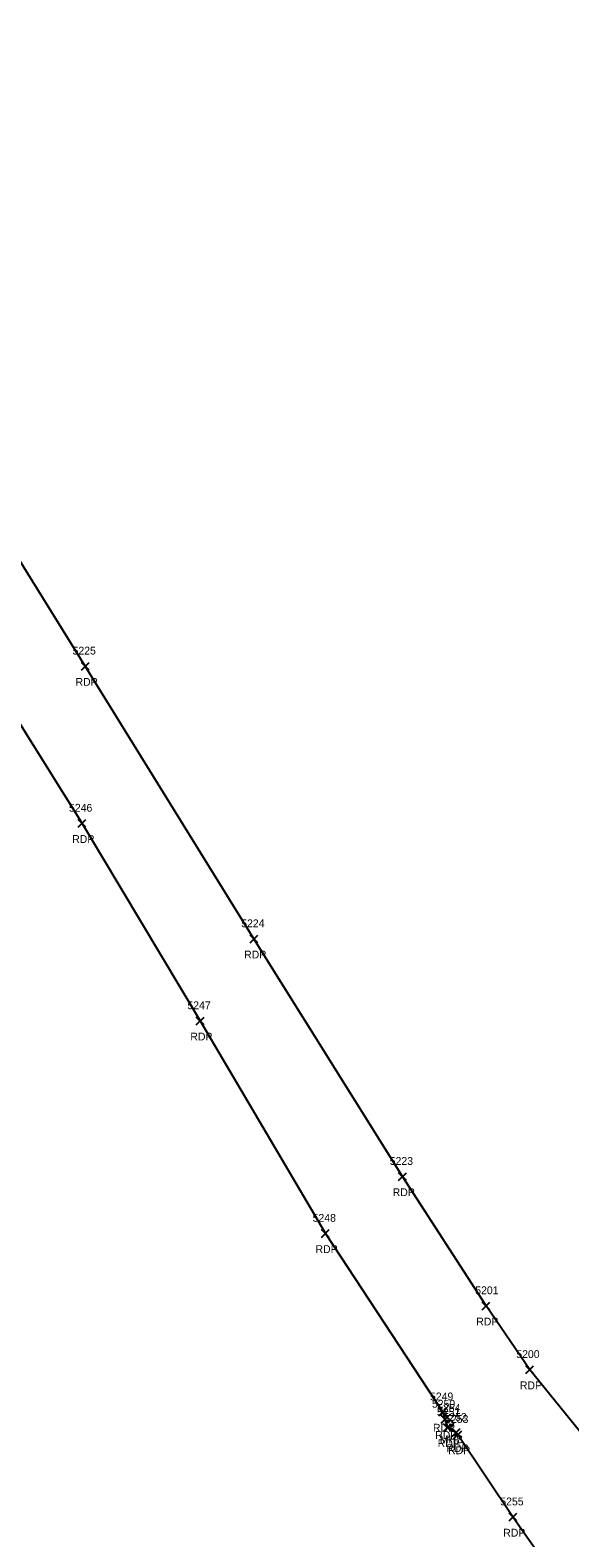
# Model space of a CAD drawing. Extents: x 1462668 to 1465147, y 550359 to 557351.
# Drawn here: x 1463839.2 to 1463977.1, y 554159.3 to 554545.2 of the extents above; entities that cross this region are included whole.
import ezdxf

# ---------------------------------------------------------------- set-up
doc = ezdxf.new("R2010")
doc.units = 0
for name, color, linetype in [('P_A', 7, 'Continuous'), ('P_I', 7, 'Continuous'), ('P_TIC', 7, 'Continuous'), ('PET', 7, 'Continuous'), ('U_A', 7, 'Continuous'), ('U_I', 7, 'Continuous'), ('USMH', 7, 'Continuous')]:
    doc.layers.add(name, color=color, linetype=linetype)

msp = doc.modelspace()

# ---------------------------------------------------------------- linework, layer by layer
at = {"layer": 'P_TIC'}
for points in [[(1463852.25, 554381.4), (1463854.25, 554383.4)], [(1463854.25, 554381.4), (1463852.25, 554383.4)], [(1463851.41, 554341.18), (1463853.41, 554343.18)], [(1463853.41, 554341.18), (1463851.41, 554343.18)], [(1463895.36, 554311.61), (1463897.36, 554313.61)], [(1463897.36, 554311.61), (1463895.36, 554313.61)], [(1463881.61, 554290.63), (1463883.61, 554292.63)], [(1463883.61, 554290.63), (1463881.61, 554292.63)], [(1463933.33, 554250.79), (1463935.33, 554252.79)], [(1463935.33, 554250.79), (1463933.33, 554252.79)], [(1463913.62, 554236.23), (1463915.62, 554238.23)], [(1463915.62, 554236.23), (1463913.62, 554238.23)], [(1463954.69, 554217.69), (1463956.69, 554219.69)], [(1463956.69, 554217.69), (1463954.69, 554219.69)], [(1463965.85, 554201.36), (1463967.85, 554203.36)], [(1463967.85, 554201.36), (1463965.85, 554203.36)], [(1463943.63, 554190.52), (1463945.63, 554192.52)], [(1463945.63, 554190.52), (1463943.63, 554192.52)], [(1463944.18, 554188.65), (1463946.18, 554190.65)], [(1463946.18, 554188.65), (1463944.18, 554190.65)], [(1463944.82, 554186.55), (1463946.82, 554188.55)], [(1463946.82, 554186.55), (1463944.82, 554188.55)], [(1463947.06, 554185.29), (1463949.06, 554187.29)], [(1463949.06, 554185.29), (1463947.06, 554187.29)], [(1463947.48, 554184.75), (1463949.48, 554186.75)], [(1463949.48, 554184.75), (1463947.48, 554186.75)], [(1463961.59, 554163.65), (1463963.59, 554165.65)], [(1463963.59, 554163.65), (1463961.59, 554165.65)]]:
    msp.add_lwpolyline(points, dxfattribs=at)
at = {"layer": 'PET'}
for points in [[(1464017.6, 554154.73), (1464009.09, 554159.95), (1463993.25, 554172.48), (1463982.19, 554183.37), (1463966.85, 554202.36), (1463955.69, 554218.69), (1463934.33, 554251.79), (1463896.36, 554312.61), (1463853.25, 554382.4), (1463819.17, 554437.39), (1463777.78, 554503.43), (1463742.46, 554559.72), (1463695.97, 554634.39), (1463658.51, 554693.51), (1463637.95, 554725.61), (1463599.7, 554784.73), (1463551.78, 554857.89), (1463517.14, 554910.25)], [(1463500.76, 554894.69), (1463532.78, 554846.58), (1463557.59, 554808.06), (1463598.81, 554744.56), (1463646.85, 554669.89), (1463686.33, 554607.61), (1463725.96, 554544.29), (1463759.31, 554491.38), (1463800.69, 554425), (1463852.41, 554342.18), (1463882.61, 554291.63), (1463914.62, 554237.23), (1463944.63, 554191.52), (1463945.18, 554189.65), (1463945.82, 554187.55), (1463948.06, 554186.29), (1463948.48, 554185.75), (1463962.59, 554164.65), (1463974.59, 554147.44)]]:
    msp.add_lwpolyline(points, dxfattribs=at)
at = {"layer": 'USMH'}
for p, q in [((1463946.44, 554188.56), (1463946.44, 554188.56)), ((1463947.27, 554188.56), (1463947.27, 554188.56))]:
    msp.add_line(p, q, dxfattribs=at)
msp.add_circle((1463946.44, 554188.56), 0.833, dxfattribs=at)

# ---------------------------------------------------------------- texts
at = {"layer": 'P_A'}
for p in [(1463850.74, 554377.4), (1463849.9, 554337.18), (1463893.85, 554307.61), (1463880.09, 554286.63), (1463931.82, 554246.79), (1463912.1, 554232.23), (1463953.18, 554213.69), (1463964.33, 554197.36), (1463942.12, 554186.52), (1463942.67, 554184.65), (1463943.31, 554182.55), (1463945.55, 554181.29), (1463945.97, 554180.75), (1463960.08, 554159.65)]:
    msp.add_text('RDP', height=2, dxfattribs=at).set_placement(p)
at = {"layer": 'P_I'}
for s, p in [('5225', (1463849.99, 554385.4)), ('5246', (1463849.09, 554345.18)), ('5224', (1463893.1, 554315.61)), ('5247', (1463879.35, 554294.63)), ('5223', (1463931.07, 554254.79)), ('5248', (1463911.36, 554240.23)), ('5201', (1463952.92, 554221.69)), ('5200', (1463963.42, 554205.36)), ('5249', (1463941.36, 554194.52)), ('5250', (1463941.84, 554192.65)), ('5251', (1463943.13, 554190.55)), ('5252', (1463944.8, 554189.29)), ('5253', (1463945.22, 554188.75)), ('5255', (1463959.33, 554167.65))]:
    msp.add_text(s, height=2, dxfattribs=at).set_placement(p)
at = {"layer": 'U_A'}
msp.add_text('MHS', height=2, dxfattribs=at).set_placement((1463943.86, 554183.56))
at = {"layer": 'U_I'}
msp.add_text('5254', height=2, dxfattribs=at).set_placement((1463943.18, 554191.56))

doc.saveas('drawing.dxf')
